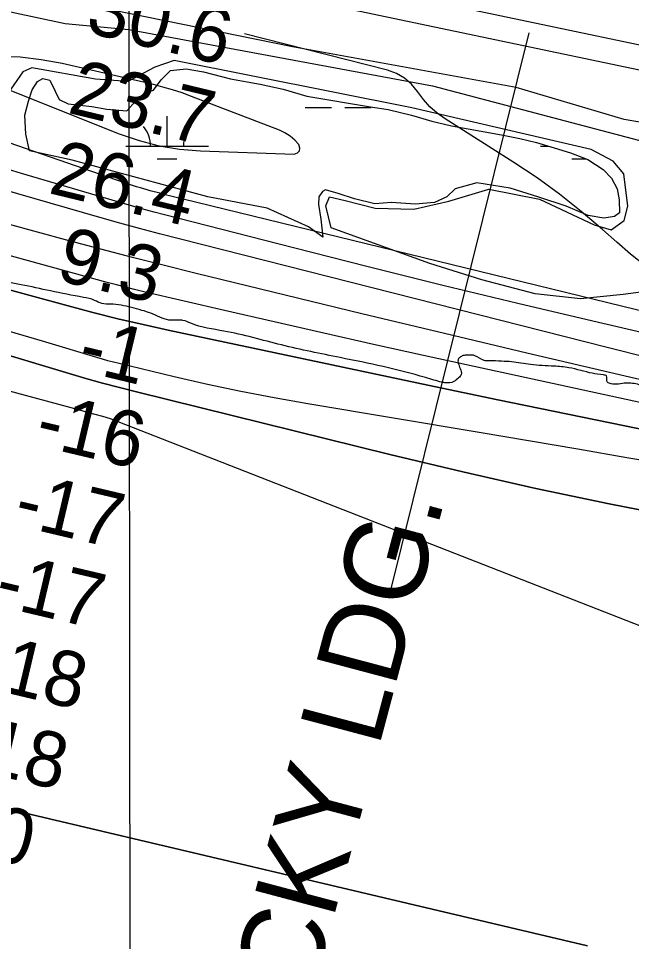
# Model space of a CAD drawing. Extents: x 3297772 to 3335630, y 634068 to 659439.
# Drawn here: x 3322784 to 3323526, y 647396 to 648514 of the extents above; entities that cross this region are included whole.
import ezdxf

# ---------------------------------------------------------------- set-up
doc = ezdxf.new("R2010")
doc.units = 0
for name, color, linetype in [('V-GRID-MAJR', 7, 'Continuous'), ('V-LEVE-TOET', 7, 'Continuous'), ('V-RIVR-EDGE', 7, 'Continuous'), ('V-RIVR-RANG', 7, 'Continuous'), ('V-SITE-VEGE', 7, 'Continuous'), ('V-SURV-LINE', 7, 'Continuous'), ('V-TOPO-DPTH', 7, 'Continuous'), ('V-TOPO-GNAM-IDEN', 7, 'Continuous'), ('V-TOPO-MAJR', 7, 'Continuous'), ('V-TOPO-MINR', 7, 'Continuous'), ('V-TOPO-WATR', 7, 'Continuous'), ('V-WETL-SWMP', 7, 'Continuous')]:
    doc.layers.add(name, color=color, linetype=linetype)

msp = doc.modelspace()

# ---------------------------------------------------------------- linework, layer by layer
at = {"layer": 'V-GRID-MAJR'}
msp.add_spline([(3322928.3, 639468), (3322924.7, 642495.6), (3322917.7, 648556.9), (3322910.6, 654618.3), (3322907.1, 657652)], degree=3, dxfattribs=at)
at = {"layer": 'V-LEVE-TOET'}
msp.add_lwpolyline([(3325772.2, 648751.2), (3325562, 648750.5), (3325374.9, 648742), (3325156.2, 648720.7), (3325082.1, 648702.1), (3324978.8, 648668.9), (3324885, 648644.6), (3324734.3, 648611.9), (3324563.1, 648575.9), (3324291, 648517.9), (3323957.5, 648427.1), (3323769, 648381.5), (3323725.6, 648374.1), (3323671.1, 648372.1), (3323603.9, 648376.4), (3323516.9, 648391.6), (3323386.3, 648430.2), (3323115.7, 648479.6), (3322802.5, 648543.8), (3322504.1, 648613.5)], dxfattribs=at)
at = {"layer": 'V-RIVR-EDGE'}
msp.add_spline([(3325218.6, 647808.4), (3325203.5, 647813.5), (3325198.8, 647817.4), (3325198.4, 647821.7), (3325188, 647821.7), (3325177.5, 647822.1), (3325171.7, 647824.1), (3325169.8, 647826.8), (3325162, 647826.4), (3325149.6, 647828.8), (3325140.3, 647829.2), (3325137.2, 647828.8), (3325136.8, 647825.7), (3325136.8, 647824.1), (3325132.5, 647821.8), (3325129, 647821.8), (3325127.9, 647824.2), (3325132.5, 647829.6), (3325132.9, 647837.3), (3325131.8, 647842), (3325126.4, 647844.3), (3325115.9, 647846.3), (3325106.2, 647847.1), (3325105, 647845.5), (3325104.6, 647838.2), (3325102.7, 647834.7), (3325096.9, 647832.8), (3325093.4, 647831.6), (3325087.2, 647829.7), (3325076.3, 647828.6), (3325066.2, 647826.6), (3325049.9, 647824.4), (3325032.1, 647824), (3325003.8, 647829.1), (3324998, 647833), (3324991.4, 647840.8), (3324987.5, 647845.8), (3324982.9, 647849.3), (3324975.9, 647849.4), (3324972, 647847.8), (3324965.4, 647843.2), (3324958.1, 647842), (3324949.9, 647841.3), (3324936.7, 647840.1), (3324920, 647841.3), (3324905.7, 647846.4), (3324889.8, 647849.6), (3324875.1, 647848.8), (3324865.8, 647850.4), (3324860.7, 647853.1), (3324851.1, 647859.4), (3324839.4, 647862.9), (3324818.5, 647866), (3324798.3, 647868.8), (3324778.2, 647870.4), (3324775.5, 647868.5), (3324772.7, 647862.7), (3324770.8, 647859.6), (3324768.8, 647859.9), (3324763.8, 647863.1), (3324760.3, 647867), (3324757.6, 647871.2), (3324751.1, 647876.7), (3324746.4, 647877.1), (3324742.5, 647875.5), (3324737.1, 647872.4), (3324727.4, 647867.8), (3324721.5, 647865.1), (3324719.2, 647865.5), (3324713, 647866.7), (3324709.6, 647874.8), (3324707.6, 647878.7), (3324701.8, 647879.9), (3324692.1, 647876), (3324677.4, 647870.6), (3324668, 647868.3), (3324656.8, 647869.1), (3324647.9, 647869.6), (3324639.4, 647871.9), (3324632.8, 647873.1), (3324626.6, 647872.3), (3324620, 647871.6), (3324607.2, 647871.6), (3324590.9, 647871.2), (3324576.1, 647871.3), (3324570.3, 647872.1), (3324569.2, 647876), (3324569.6, 647880.2), (3324571.9, 647883.3), (3324575.4, 647885.2), (3324575.4, 647889.5), (3324575.4, 647895.7), (3324569.2, 647897.7), (3324561.8, 647895), (3324554.5, 647894.2), (3324542.8, 647896.2), (3324535.1, 647897.4), (3324528.1, 647895.4), (3324523.8, 647893.1), (3324522.7, 647891.2), (3324519.5, 647883.1), (3324509.5, 647882.7), (3324492.4, 647889.3), (3324480.4, 647894.8), (3324468.8, 647896.4), (3324459.9, 647895.6), (3324448.2, 647900.7), (3324440.5, 647904.2), (3324428.9, 647906.9), (3324420.3, 647907.7), (3324413, 647907.4), (3324410.2, 647904.7), (3324408.3, 647898.5), (3324402.8, 647895.4), (3324399.4, 647895.4), (3324394.7, 647897.7), (3324383.5, 647903.9), (3324379.2, 647904.7), (3324376.9, 647901.3), (3324369.5, 647898.2), (3324358.6, 647893.9), (3324344.3, 647894), (3324343.9, 647899.8), (3324336.2, 647906), (3324329.6, 647908.7), (3324316.4, 647911.5), (3324299.7, 647908.4), (3324286.9, 647905.4), (3324278, 647900.3), (3324272.2, 647899.2), (3324267.1, 647900), (3324255.1, 647903.1), (3324236.1, 647909.7), (3324212.5, 647921.4), (3324194.7, 647931.2), (3324170.7, 647940.9), (3324157.1, 647944.1), (3324143.5, 647945.3), (3324132.7, 647943), (3324107.8, 647941.9), (3324093.1, 647942.7), (3324067.9, 647949.3), (3324044.3, 647956.8), (3324030.7, 647962.6), (3324012.5, 647967.7), (3323987.3, 647974.3), (3323973.4, 647974.8), (3323957.5, 647974), (3323939.6, 647974.5), (3323927.2, 647974.1), (3323910.5, 647976.9), (3323899.3, 647975.3), (3323883, 647975), (3323876.8, 647977.3), (3323862.5, 647981.6), (3323849.7, 647985.2), (3323818.7, 647988.7), (3323789.2, 647992.7), (3323773.3, 647995.4), (3323757, 648000.5), (3323734.9, 648006), (3323718.3, 648010.3), (3323696.2, 648015.4), (3323679.1, 648017), (3323663.6, 648017), (3323657, 648019.8), (3323642.3, 648026.8), (3323628, 648033.4), (3323611.7, 648038.9), (3323593.9, 648041.6), (3323570.2, 648045.6), (3323555.1, 648046.4), (3323540.4, 648050.7), (3323538.4, 648051.5), (3323538.4, 648055), (3323539.2, 648059.2), (3323542, 648062.3), (3323542, 648064.3), (3323540.8, 648067), (3323533.1, 648070.9), (3323517.2, 648072.1), (3323498.9, 648072.1), (3323496.6, 648073.7), (3323495.8, 648081), (3323492, 648082.2), (3323478.4, 648084.2), (3323450.1, 648090.9), (3323432.3, 648092.8), (3323403.6, 648094.8), (3323380.7, 648098), (3323368.7, 648098.8), (3323353.6, 648099.2), (3323347.4, 648099.6), (3323336.5, 648105.5), (3323328.8, 648106.3), (3323323.3, 648105.9), (3323319.1, 648104), (3323316.3, 648101.3), (3323316.3, 648096.6), (3323318.6, 648090), (3323319.8, 648082.6), (3323316.7, 648078.8), (3323310.9, 648074.1), (3323301.2, 648072.6), (3323296.5, 648073.4), (3323276.7, 648078.9), (3323173.3, 648103.2), (3323102.3, 648118.5), (3323032.6, 648135.3), (3322992.6, 648144.7), (3322983, 648148.2), (3322976.7, 648148.6), (3322965.9, 648148.7), (3322944.2, 648156.9), (3322933, 648160.4), (3322908.2, 648166.6), (3322895, 648167.8), (3322884.9, 648168.6), (3322876, 648172.5), (3322862.4, 648176.1), (3322822.5, 648183.9), (3322787.2, 648191.4), (3322755, 648197.3), (3322723.3, 648205.1), (3322696.5, 648211.8), (3322642.3, 648220.4), (3322622.9, 648224.4), (3322615.9, 648226.3), (3322605, 648228.3), (3322594.6, 648230.6), (3322571.7, 648236.5), (3322537.6, 648245.1), (3322514.7, 648253.7), (3322468.3, 648273.6), (3322427.6, 648292.3), (3322340.8, 648329.4), (3322272.6, 648357.5), (3322225.7, 648375.8), (3322200.2, 648384.8), (3322182.7, 648390.7), (3322164.1, 648399.6), (3322139.7, 648411.3), (3322110.7, 648420.7), (3322079.7, 648428.9), (3322057.2, 648435.2), (3322046.7, 648439.1), (3322039.4, 648444.1), (3322027.8, 648448.4), (3322007.6, 648454.3), (3322001.8, 648453.9), (3321994.4, 648453.2), (3321987.1, 648455.1), (3321962.3, 648462.6), (3321937.1, 648469.6), (3321904.9, 648479.4), (3321775.1, 648526.2), (3321746.8, 648537.5), (3321725.1, 648545.4), (3321695.3, 648555.5), (3321674.4, 648562.9), (3321654.6, 648567.2), (3321638.3, 648574.3), (3321616.2, 648582.9), (3321593.8, 648590.3), (3321563.9, 648597.7), (3321553.5, 648600.1), (3321537.2, 648609.4), (3321528.3, 648619.9), (3321520.6, 648631.6), (3321516.3, 648639.3), (3321509.4, 648650.6), (3321498.5, 648660.7), (3321481.9, 648669.3), (3321466.4, 648677.5), (3321442.4, 648686.8), (3321419.9, 648691.1), (3321411, 648695.4), (3321405.6, 648701.3), (3321396.3, 648711.4), (3321390.9, 648714.1), (3321380.4, 648718), (3321372.3, 648719.2), (3321368.4, 648718.8), (3321365.7, 648717.3), (3321362.9, 648713), (3321359.5, 648713), (3321353.6, 648713.8), (3321348.2, 648715), (3321346.7, 648717.7), (3321345.9, 648721.6), (3321346.3, 648727), (3321344, 648731.3), (3321334.3, 648734.8), (3321316.9, 648738.7), (3321301, 648737.2), (3321295.5, 648734.5), (3321294, 648732.6), (3321293.2, 648727.1), (3321291.2, 648724.4), (3321279.2, 648719.8), (3321271.4, 648719.4), (3321258.6, 648719.5), (3321250.9, 648723.4), (3321243.9, 648730), (3321228.1, 648737.8), (3321216.4, 648743.6), (3321199, 648749.5), (3321183.1, 648751.5), (3321168, 648749.9), (3321165.6, 648738.7), (3321160.9, 648729.4), (3321149.7, 648713.1), (3321134.5, 648692.6), (3321127.1, 648686.4), (3321121.7, 648683.7), (3321114.7, 648683.8), (3321107.7, 648684.2), (3321102.7, 648686.5), (3321095.7, 648686.5), (3321091, 648686.5), (3321088.7, 648687.7), (3321084.1, 648692.4), (3321078.6, 648697), (3321074, 648697), (3321070.5, 648697.4), (3321065.1, 648700.2), (3321062.4, 648702.9), (3321062, 648705.6), (3321061.2, 648707.5), (3321054.6, 648707.6), (3321048.4, 648708), (3321045.7, 648711.5), (3321040.3, 648716.1), (3321034.5, 648718.9), (3321025.6, 648719.7), (3321015.9, 648724.3), (3321005.1, 648734.1), (3320998.9, 648734.5), (3320996.5, 648735.2), (3320993.8, 648739.5), (3320989.2, 648742.6), (3320982.6, 648743.4), (3320976.4, 648746.1), (3320970.6, 648752.4), (3320960.5, 648757.8), (3320956.6, 648757.8), (3320947.7, 648759), (3320947, 648761.7), (3320946.6, 648764.8), (3320942.7, 648767.6), (3320935, 648770.3), (3320924.1, 648771.9), (3320920.2, 648775.4), (3320912.1, 648778.5), (3320897.8, 648785.9), (3320896.2, 648789.8), (3320893.1, 648794.4), (3320889.3, 648795.6), (3320884.6, 648796.4), (3320881.1, 648797.6), (3320862.9, 648805.4), (3320847.8, 648812.4), (3320842.8, 648817.4), (3320836.6, 648818.6), (3320830.8, 648820.2), (3320826.5, 648825.2), (3320819.1, 648829.9), (3320803.6, 648834.6), (3320793.6, 648839.7), (3320776.9, 648849), (3320771.5, 648853.3), (3320760.7, 648856), (3320749.4, 648860.3), (3320736.3, 648868.1), (3320718.4, 648875.9), (3320709.1, 648882.5), (3320686.3, 648897.7), (3320680.1, 648902), (3320679.7, 648905.1), (3320678.6, 648907.4), (3320673.1, 648909.4), (3320661.5, 648912.9), (3320654.5, 648918.7), (3320646.8, 648923.4), (3320633.3, 648931.6), (3320622, 648938.6), (3320618.9, 648943.6), (3320612.4, 648949.5), (3320604.2, 648954.5), (3320589.9, 648960), (3320588, 648963.9), (3320587.2, 648968.5), (3320584.9, 648970.1), (3320578.7, 648970.1), (3320573.2, 648974), (3320563.6, 648980.2), (3320553.1, 648984.5), (3320552, 648989.6), (3320550, 648991.1), (3320542.7, 648994.6), (3320531, 649003.2), (3320513.2, 649013.7), (3320491.2, 649030.4), (3320479.6, 649039.8), (3320469.5, 649044.5), (3320459, 649049.5), (3320439.7, 649058.5), (3320419.1, 649068.6), (3320387.4, 649085), (3320358.7, 649098.6), (3320329.7, 649112.7), (3320309.5, 649121.6), (3320303.3, 649128.2), (3320299.1, 649136.4), (3320294.9, 649157.7), (3320287.2, 649185.7), (3320281.4, 649196.6), (3320261.3, 649214.8), (3320236.9, 649233.5), (3320205.1, 649251.4), (3320185.4, 649260.4), (3320169.9, 649264.3), (3320153.6, 649265.5), (3320141.6, 649265.5), (3320140.8, 649262.1), (3320138.1, 649260.9), (3320121.4, 649262.9), (3320111.7, 649266.4), (3320105.1, 649267.6), (3320069.8, 649273.1), (3320030.3, 649276.7), (3320003.2, 649279.5), (3319994.2, 649281), (3319968.7, 649293.1), (3319954.3, 649300.5), (3319947, 649307.9), (3319942.8, 649316.1), (3319939.3, 649319.9), (3319925.3, 649326.2), (3319916.4, 649332.8), (3319902.9, 649344.1), (3319895.9, 649356.1), (3319890.9, 649361.6), (3319878.9, 649369), (3319867.7, 649380.6), (3319857.2, 649388.4), (3319842.1, 649398.5), (3319805, 649427.7), (3319784.8, 649444), (3319765.5, 649458.4), (3319745.4, 649472.4), (3319727.9, 649484.5), (3319715.2, 649490.7), (3319707.4, 649492.7), (3319699.3, 649492.7), (3319693.1, 649497.8), (3319686.1, 649507.1), (3319684.2, 649514.5), (3319685.4, 649523), (3319686.9, 649528), (3319686.9, 649531.5), (3319683.5, 649537.4), (3319668, 649550.6), (3319643.2, 649567.3), (3319619.6, 649581), (3319582.8, 649599.3), (3319539.4, 649620.3), (3319489.1, 649645.7), (3319431.7, 649672.9), (3319424.4, 649676.1), (3319400.8, 649690.1), (3319353.5, 649718.5), (3319331.8, 649732.9), (3319321, 649736.4), (3319284.6, 649756.3), (3319248.1, 649767.2), (3319225.3, 649775.4), (3319198.9, 649786.8), (3319166.8, 649795.4), (3319135, 649805.1), (3319105.5, 649812.6), (3319083.5, 649820.4), (3319064.5, 649829.4), (3319021.9, 649851.6), (3318999.4, 649860.5), (3318976.9, 649873), (3318954.5, 649885.9), (3318919.2, 649898.4), (3318896.4, 649910), (3318886.7, 649916.7), (3318877, 649920.2), (3318873.1, 649919.4), (3318866.2, 649922.1), (3318862.7, 649927.2), (3318859.2, 649930.3), (3318854.9, 649933), (3318837.9, 649939.7)], degree=3, dxfattribs=at)
at = {"layer": 'V-RIVR-RANG'}
msp.add_line((3323401.6, 648496.2), (3323233, 647816.8), dxfattribs=at)
at = {"layer": 'V-SITE-VEGE'}
for points in [[(3322713.1, 648534.9), (3322840.4, 648507.6), (3322917.3, 648500.3), (3323285.1, 648432.2), (3323563.4, 648358.9), (3323626.3, 648340.5), (3323667.2, 648329.8), (3323692.4, 648317.4), (3323702.2, 648261), (3323718.2, 648212.4), (3323738.9, 648176.5), (3323808.1, 648147.1), (3323838, 648137.9), (3323850.4, 648160), (3323850.4, 648169.4), (3323833, 648181.8)], [(3323564.6, 648186.2), (3323516, 648179.6), (3323464.2, 648174.5), (3323409.3, 648180.4), (3323344.8, 648197.2), (3323281.9, 648217.2), (3323162.3, 648260.3), (3323155.8, 648286.9), (3323160.5, 648298), (3323179.3, 648293.4), (3323215.5, 648284.2), (3323262.6, 648283), (3323304.9, 648292.7), (3323353.4, 648307.2), (3323414.7, 648295), (3323480.9, 648264.1), (3323501.3, 648258), (3323516.9, 648269.1), (3323521.5, 648286.4), (3323516.5, 648325.6), (3323503.9, 648341.2), (3323477.1, 648355.1), (3323260.1, 648405.4), (3322972.5, 648463), (3322949, 648455), (3322916.2, 648437.5), (3322876.9, 648440.3), (3322799.9, 648453.9), (3322789, 648449.1), (3322767.2, 648417.6)]]:
    msp.add_lwpolyline(points, dxfattribs=at)
at = {"layer": 'V-SURV-LINE'}
for points in [[(3322181.5, 648766.4), (3323614.8, 648465.2)], [(3323608.6, 648435.8), (3322175.3, 648737)]]:
    msp.add_lwpolyline(points, dxfattribs=at)
at = {"layer": 'V-TOPO-DPTH'}
for points in [[(3324428.3, 647904.6), (3323895.4, 647997.3), (3323879.4, 648000.1), (3323863.5, 648003.1), (3323847.6, 648006.2), (3323831.7, 648009.3), (3323806.2, 648014.5), (3323803.1, 648015.2), (3323799.9, 648015.8), (3323796.7, 648016.5), (3323793.6, 648017.3), (3323599.6, 648061.8), (3323499.5, 648085), (3323399.4, 648108.4), (3323299.4, 648132.2), (3323199.5, 648156.3), (3322999.1, 648205.1), (3322960.5, 648214.6), (3322922, 648224.3), (3322883.6, 648234.4), (3322845.2, 648244.6), (3322806.9, 648255.1), (3322768.6, 648265.6)], [(3322604.9, 648230.8), (3322843.8, 648165.8), (3322874, 648157.8), (3322904.3, 648150.3), (3322934.7, 648143.2), (3322965.2, 648136.5), (3323279.5, 648070), (3323364.1, 648052.2), (3323448.8, 648034.6), (3323533.6, 648017.3), (3323618.3, 648000.2), (3323731.6, 647977.5), (3323759.8, 647972), (3323788, 647966.4), (3323816.1, 647960.9), (3323844.3, 647955.5), (3324216.2, 647884.5), (3324253.5, 647877.5)], [(3322604.9, 648230.8), (3322843.8, 648165.8), (3322874, 648157.8), (3322904.3, 648150.3), (3322934.7, 648143.2), (3322965.2, 648136.5), (3323279.5, 648070), (3323364.1, 648052.2), (3323448.8, 648034.6), (3323533.6, 648017.3), (3323618.3, 648000.2), (3323731.6, 647977.5), (3323759.8, 647972), (3323788, 647966.4), (3323816.1, 647960.9), (3323844.3, 647955.5), (3324216.2, 647884.5), (3324253.5, 647877.5)], [(3322505, 648185.9), (3322845.2, 648083.9), (3322865.4, 648078), (3322885.7, 648072.3), (3322906.1, 648066.9), (3322926.6, 648061.7), (3323233.5, 647985.8), (3323321.6, 647964.7), (3323410, 647944.7), (3323498.8, 647926.1), (3323587.7, 647908.6), (3323715.4, 647884.5), (3323740.7, 647879.8), (3323765.9, 647875.2), (3323791.2, 647870.7), (3323816.5, 647866.3), (3324020.4, 647831.3), (3324087.6, 647819.6), (3324154.8, 647807.7), (3324222, 647795.6), (3324289.1, 647783.2)], [(3324289.1, 647783.2), (3324222, 647795.6), (3324154.8, 647807.7), (3324087.6, 647819.6), (3324020.4, 647831.3), (3323816.5, 647866.3), (3323791.2, 647870.7), (3323765.9, 647875.2), (3323740.7, 647879.8), (3323715.4, 647884.5), (3323587.7, 647908.6), (3323498.8, 647926.1), (3323410, 647944.7), (3323321.6, 647964.7), (3323233.5, 647985.8), (3322926.6, 648061.7), (3322906.1, 648066.9), (3322885.7, 648072.3), (3322865.4, 648078), (3322845.2, 648083.9), (3322505, 648185.9)], [(3323472.8, 647390.9), (3322792.5, 647551.7), (3322777.8, 647555.1)], [(3322777.8, 647555.1), (3322792.5, 647551.7), (3323472.8, 647390.9)]]:
    msp.add_lwpolyline(points, dxfattribs=at)
at = {"layer": 'V-TOPO-MAJR'}
for points in [[(3324412.9, 647984.1), (3324217.9, 648016.5), (3324151.1, 648027.9), (3324084.3, 648039.7), (3324017.7, 648052.1), (3323951.1, 648064.9), (3323846.4, 648085.6), (3323832.3, 648088.5), (3323818.2, 648091.5), (3323804.1, 648094.7), (3323790, 648098.1), (3322981.6, 648295.4), (3322974.9, 648297), (3322968.2, 648298.7), (3322961.5, 648300.4), (3322954.8, 648302.1), (3322943.2, 648305.2), (3322939.7, 648306.2), (3322931.7, 648308.6), (3322926.8, 648310.1), (3322921.9, 648311.6), (3322917.1, 648313.2), (3322912.3, 648314.9), (3322385.9, 648497.3)], [(3322730.8, 648443.9), (3322905.9, 648374), (3322929.8, 648365.9), (3322954.1, 648359.4), (3322978.9, 648355.6), (3323004.1, 648353.4), (3323117.6, 648349.5), (3323121.7, 648351), (3323124.2, 648353.4), (3323124.6, 648356.8), (3323123.4, 648361), (3323118.3, 648366.4), (3323112.7, 648371.3), (3323106.4, 648375.2), (3323099.7, 648378.5), (3322993.3, 648419.5), (3322981.9, 648423.6), (3322970.4, 648427.4), (3322958.8, 648430.7), (3322947.1, 648433.7), (3322836.8, 648459.1), (3322811.4, 648463.7), (3322785.9, 648466.9)], [(3322785.9, 648466.9), (3322760.2, 648467.7)]]:
    msp.add_lwpolyline(points, dxfattribs=at)
at = {"layer": 'V-TOPO-MINR'}
for points in [[(3323542.1, 648214.7), (3323524.9, 648228.6), (3323508.1, 648243), (3323490.9, 648258.4), (3323465.2, 648280.2), (3323438.9, 648301.1), (3323411.6, 648320.7), (3323383.7, 648339.5), (3323300.4, 648392.2), (3323290.8, 648399.2), (3323281.9, 648406.9), (3323274.1, 648415.7), (3323267, 648425.2), (3323259.7, 648434.1), (3323251.3, 648441.6), (3323241.5, 648447.1), (3323230.7, 648451.2), (3323057.4, 648495)], [(3324357.6, 647939.3), (3323882.8, 648029.5), (3323844.8, 648036.9), (3323806.8, 648044.5), (3323768.9, 648052.4), (3323731, 648060.5), (3323703, 648066.6), (3323651.2, 648078.2), (3323599.4, 648090.1), (3323547.8, 648102.5), (3323496.3, 648115.3), (3322978.5, 648246.8), (3322954.4, 648253), (3322930.4, 648259.4), (3322906.4, 648266), (3322882.5, 648272.8), (3322312.8, 648437.1)], [(3324267.5, 647982.1), (3324219.5, 647991.1), (3324171.5, 648000.3), (3323862.9, 648060.1), (3323837.9, 648065.1), (3323813, 648070.3), (3323788.2, 648075.7), (3323763.3, 648081.3), (3323479.1, 648147.2), (3323388.3, 648168.6), (3323297.6, 648190.5), (3323207, 648213), (3323116.6, 648235.9), (3322960.8, 648275.9), (3322948.3, 648279.2), (3322935.9, 648282.6), (3322923.5, 648286.1), (3322911.1, 648289.7), (3322787.7, 648326.2), (3322713.7, 648348.5)], [(3324428.3, 647904.6), (3323895.4, 647997.3), (3323879.4, 648000.1), (3323863.5, 648003.1), (3323847.6, 648006.2), (3323831.7, 648009.3), (3323806.2, 648014.5), (3323803.1, 648015.2), (3323799.9, 648015.8), (3323796.7, 648016.5), (3323793.6, 648017.3), (3323599.6, 648061.8), (3323499.5, 648085), (3323399.4, 648108.4), (3323299.4, 648132.2), (3323199.5, 648156.3), (3322999.1, 648205.1), (3322960.5, 648214.6), (3322922, 648224.3), (3322883.6, 648234.4), (3322845.2, 648244.6), (3322806.9, 648255.1), (3322768.6, 648265.6)], [(3324396.8, 647882.7), (3324221.4, 647912.1), (3324150, 647924.4), (3324078.7, 647937.2), (3324007.5, 647950.6), (3323936.4, 647964.4), (3323824, 647986.7), (3323809.2, 647989.7), (3323794.3, 647992.8), (3323779.5, 647995.9), (3323764.7, 647999.1), (3323274, 648105.9), (3323213.8, 648119.2), (3323153.6, 648132.6), (3323093.5, 648146.3), (3323033.4, 648160.1), (3322935.5, 648182.9), (3322924.4, 648185.5), (3322913.4, 648188.3), (3322902.4, 648191.1), (3322891.4, 648194.1), (3322728.3, 648239.1)], [(3324289.1, 647783.2), (3324222, 647795.6), (3324154.8, 647807.7), (3324087.6, 647819.6), (3324020.4, 647831.3), (3323816.5, 647866.3), (3323791.2, 647870.7), (3323765.9, 647875.2), (3323740.7, 647879.8), (3323715.4, 647884.5), (3323587.7, 647908.6), (3323498.8, 647926.1), (3323410, 647944.7), (3323321.6, 647964.7), (3323233.5, 647985.8), (3322926.6, 648061.7), (3322906.1, 648066.9), (3322885.7, 648072.3), (3322865.4, 648078), (3322845.2, 648083.9), (3322505, 648185.9)], [(3323580.1, 647971.7), (3323520.5, 647982), (3323460.9, 647992.2), (3323401.3, 648002.3), (3323341.6, 648012.4), (3323134, 648047.1), (3323093.4, 648054.3), (3323052.9, 648062.1), (3323012.6, 648070.7), (3322972.3, 648079.9), (3322905.8, 648095.9), (3322899, 648097.6), (3322892.2, 648099.3), (3322885.4, 648101.2), (3322878.6, 648103.2), (3322812.8, 648122.9), (3322773.1, 648134.9)], [(3324322.3, 647644.2), (3323847.9, 647681.3), (3323749.8, 647701), (3323737.5, 647703.7), (3323725.3, 647706.7), (3323713.2, 647710.2), (3323701.2, 647713.9), (3322895.2, 648029), (3322885.9, 648031.7), (3322876.6, 648034.3), (3322867.4, 648036.8), (3322858.1, 648039.4), (3322767.1, 648064.3)], [(3323472.8, 647390.9), (3322792.5, 647551.7), (3322777.8, 647555.1)]]:
    msp.add_lwpolyline(points, dxfattribs=at)
at = {"layer": 'V-TOPO-WATR'}
msp.add_lwpolyline([(3324253.5, 647877.5), (3324216.2, 647884.5), (3323844.3, 647955.5), (3323816.1, 647960.9), (3323788, 647966.4), (3323759.8, 647972), (3323731.6, 647977.5), (3323618.3, 648000.2), (3323533.6, 648017.3), (3323448.8, 648034.6), (3323364.1, 648052.2), (3323279.5, 648070), (3322965.2, 648136.5), (3322934.7, 648143.2), (3322904.3, 648150.3), (3322874, 648157.8), (3322843.8, 648165.8), (3322604.9, 648230.8)], dxfattribs=at)
at = {"layer": 'V-WETL-SWMP'}
for p, q in [((3323130.8, 648405.8), (3323162.8, 648405.8)), ((3323178.8, 648405.8), (3323210.8, 648405.8)), ((3322963.7, 648359.3), (3322963.7, 648395.3)), ((3322913.7, 648359.3), (3323013.7, 648359.3)), ((3323415.6, 648359.3), (3323425.3, 648359.3)), ((3322951.7, 648343.9), (3322975.7, 648343.9)), ((3323453.6, 648343.9), (3323471.4, 648343.9))]:
    msp.add_line(p, q, dxfattribs=at)
msp.add_lwpolyline([(3323152.3, 648249), (3323134.8, 648261.5), (3323084.9, 648284), (3323012.9, 648297.8), (3322849, 648342.4), (3322797.3, 648353.7), (3322792.9, 648373.5), (3322791.7, 648396.9), (3322795.8, 648413.8), (3322800.4, 648427.5), (3322806.9, 648437.5), (3322813.2, 648441), (3322821.9, 648439), (3322828.1, 648425.8), (3322833.2, 648415.6), (3322844, 648410.4), (3322872.5, 648407.2), (3322890.9, 648403.9), (3322914.9, 648402), (3322925.9, 648414.2), (3322938.9, 648424.3), (3322947.1, 648426.9), (3322956.7, 648439.6), (3322968, 648450.8), (3322986.7, 648452.8), (3323007.7, 648449.2), (3323040.7, 648440.8), (3323076.6, 648434.2), (3323104.3, 648428.3), (3323133, 648419.8), (3323210, 648406.9), (3323231.3, 648403.7), (3323259.5, 648396.5), (3323284.1, 648389.3), (3323308.1, 648383.7), (3323368.7, 648372.8), (3323390.9, 648368.5), (3323410.9, 648363.6), (3323432.5, 648357.2), (3323452.3, 648351), (3323473.2, 648343.2), (3323491.7, 648331), (3323501.8, 648320.3), (3323508.7, 648307.4), (3323511.2, 648294.3), (3323511.5, 648278.5), (3323505.3, 648274), (3323492.4, 648272), (3323473.7, 648275.3), (3323447, 648286.5), (3323413.7, 648297.3), (3323378.9, 648308.4), (3323338.8, 648314.7), (3323312.3, 648307.6), (3323302.4, 648297.8), (3323287.4, 648291.1), (3323264, 648288.9), (3323235.5, 648290.8), (3323215.3, 648289.3), (3323190.5, 648295.4), (3323171, 648301.9), (3323155.7, 648306.5), (3323151.7, 648304.1), (3323147.3, 648298), (3323147.1, 648288.6), (3323149.9, 648270.7)], close=True, dxfattribs=at)
for centre, start, end in [((3322908.5, 648359.8), 359.2282, 40.7718), ((3323018.9, 648359.8), 139.2282, 180.7718)]:
    msp.add_arc(centre, 35.2, start, end, dxfattribs=at)

# ---------------------------------------------------------------- texts
at = {"layer": 'V-RIVR-RANG'}
for s, rotation, p in [('30.6', 346.4383, (3322863.2, 648497.6)), ('23.7', 346.4383, (3322841.8, 648399.9)), ('26.4', 346.4383, (3322818.6, 648302.7)), ('9.3', 346.4383, (3322827.7, 648197.6)), ('-1', 346.4383, (3322853.2, 648088.6)), ('-16', 346.7182, (3322801.6, 647997.8)), ('-17', 346.7182, (3322775.8, 647901.2)), ('-17', 346.7182, (3322752.6, 647803.9)), ('-18', 346.7182, (3322731.4, 647706.2)), ('-18', 346.7182, (3322708.2, 647608.9)), ('-20', 346.7182, (3322668.3, 647515.6))]:
    msp.add_text(s, height=67, rotation=rotation, dxfattribs=at).set_placement(p)
at = {"layer": 'V-TOPO-GNAM-IDEN'}
msp.add_text('LUCKY LDG.', height=100, rotation=75.1103, dxfattribs=at).set_placement((3323095.7, 647162.9))

doc.saveas('drawing.dxf')
